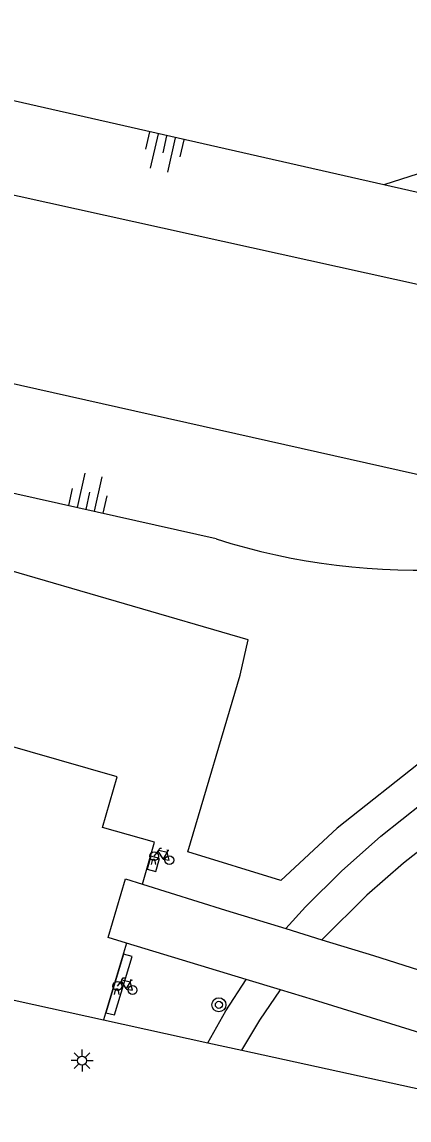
# Model space of a CAD drawing. Extents: x 124000 to 128010, y 398999 to 403000.
# Drawn here: x 127853.6 to 127875.5, y 399319.9 to 399382.2 of the extents above; entities that cross this region are included whole.
import ezdxf

# ---------------------------------------------------------------- set-up
doc = ezdxf.new("R2010")
doc.units = 0
for name, color, linetype in [('gg-knt-BGT kruinlijn', 7, 'Continuous'), ('gg-knt-onverhard', 7, 'Continuous'), ('gg-knt-verharding', 7, 'Continuous'), ('gg-kntw-beschoeiing', 7, 'Continuous'), ('gt-grn-groengrens', 7, 'Continuous'), ('gt-symb-boom', 7, 'Continuous'), ('gt-symb-fietsenrek', 7, 'Continuous'), ('gt-symb-lichtmast', 7, 'Continuous'), ('gt-symb-talud symbool', 7, 'Continuous')]:
    doc.layers.add(name, color=color, linetype=linetype)

# ---------------------------------------------------------------- blocks, each defined once
blk = doc.blocks.new('gt0-TALUD_1')
at = {"layer": 'gt-symb-talud symbool'}
for p, q in [((-1, -1), (-1, 0)), ((-0.5, -2), (-0.5, 0)), ((0, -1), (0, 0)), ((0.5, -2), (0.5, 0)), ((1, -1), (1, 0))]:
    blk.add_line(p, q, dxfattribs=at)
blk = doc.blocks.new('gt0-BOOM')
at = {"layer": 'gt-symb-boom'}
for radius in [0.4, 0.2]:
    blk.add_circle((0, 0), radius, dxfattribs=at)
blk = doc.blocks.new('gt0-LMAST')
at = {"layer": 'gt-symb-lichtmast'}
for p, q in [((-0.182, 0.173), (-0.447, 0.438)), ((-0.005, 0.246), (-0.005, 0.621)), ((0.172, 0.173), (0.437, 0.438)), ((-0.255, -0.004), (-0.63, -0.004)), ((-0.182, -0.181), (-0.447, -0.446)), ((-0.005, -0.254), (-0.005, -0.629)), ((0.437, -0.446), (0.172, -0.181)), ((0.245, -0.004), (0.62, -0.004))]:
    blk.add_line(p, q, dxfattribs=at)
blk.add_circle((-0.005, -0.004), 0.25, dxfattribs=at)
blk = doc.blocks.new('gt0-FREK')
at = {"layer": 'gt-symb-fietsenrek'}
for p, q in [((0.259, 0.762), (0.294, 0.823)), ((0.54, 0.335), (0.259, 0.762)), ((0.294, 0.823), (0.767, 0.714)), ((0.767, 0.714), (0.54, 0.335)), ((0.757, 0.841), (0.866, 0.816)), ((0.767, 0.714), (0.84, 0.822)), ((0.895, 0.252), (0.767, 0.714))]:
    blk.add_line(p, q, dxfattribs=at)
for points in [[(0.036, 0.476), (0.228, 0.708), (0.259, 0.762)], [(0.294, 0.823), (0.36, 0.937), (0.452, 0.935)], [(-0.124, 0), (-0.047, 0.312), (0.053, 0.312), (0.12, 0)], [(0.54, 0.335), (0.555, 0.305), (0.895, 0.252)]]:
    blk.add_lwpolyline(points, dxfattribs=at)
for centre in [(0.036, 0.476), (0.895, 0.252)]:
    blk.add_circle(centre, 0.252, dxfattribs=at)

msp = doc.modelspace()

# ---------------------------------------------------------------- linework, layer by layer
at = {"layer": 'gg-knt-BGT kruinlijn'}
for p, q in [((127874.084, 399372.966), (127765.92, 399397.533)), ((127877.033, 399372.296), (127874.084, 399372.966)), ((127864.579, 399352.889), (127840.752, 399358.234))]:
    msp.add_line(p, q, dxfattribs=at)
msp.add_arc((127875.951, 399388.517), 37.399, 252.29784, 295.05016, dxfattribs=at)
at = {"layer": 'gg-knt-onverhard'}
for points in [[(127860.679, 399334.161), (127861.167, 399334.023), (127861.372, 399334.76), (127860.884, 399334.898), (127860.679, 399334.161)], [(127858.335, 399326.016), (127858.824, 399325.894), (127859.818, 399329.214), (127859.329, 399329.336), (127858.335, 399326.016)]]:
    msp.add_lwpolyline(points, dxfattribs=at)
at = {"layer": 'gg-knt-verharding'}
for p, q in [((127835.14, 399330.66), (127858.193, 399325.611)), ((127868.529, 399330.785), (127870.577, 399330.157)), ((127859.499, 399329.969), (127858.193, 399325.611)), ((127866.292, 399327.902), (127859.499, 399329.969)), ((127868.236, 399327.31), (127866.292, 399327.902)), ((127858.193, 399325.611), (127864.119, 399324.312)), ((127864.119, 399324.312), (127866.044, 399323.89)), ((127866.044, 399323.89), (127890.659, 399318.496))]:
    msp.add_line(p, q, dxfattribs=at)
for points in [[(127858.964, 399339.392), (127839.222, 399345.066), (127837.985, 399340.67)], [(127860.399, 399333.302), (127861.081, 399335.686), (127858.14, 399336.528), (127858.964, 399339.392)], [(127859.499, 399329.969), (127858.462, 399330.285), (127859.438, 399333.602), (127860.399, 399333.302)], [(127860.399, 399333.302), (127865.119, 399331.831), (127868.529, 399330.785)], [(127870.577, 399330.157), (127873.497, 399329.262), (127881.16, 399326.823), (127885.897, 399325.14)], [(127890.893, 399319.549), (127885.572, 399321.665), (127877.768, 399324.364), (127870.097, 399326.744), (127868.236, 399327.31)]]:
    msp.add_lwpolyline(points, dxfattribs=at)
at = {"layer": 'gg-kntw-beschoeiing'}
for points in [[(127884.629, 399365.405), (127761.175, 399392.696), (127758.458, 399391.415), (127755.128, 399392.048)], [(127751.599, 399386.601), (127754.784, 399385.899), (127755.725, 399383.565), (127877.73, 399356.166), (127886.928, 399357.6), (127892.9, 399359.236)]]:
    msp.add_lwpolyline(points, dxfattribs=at)
at = {"layer": 'gt-grn-groengrens'}
for points in [[(127899, 399384.17), (127906.337, 399382.486), (127904.015, 399370.95), (127890.496, 399374.148), (127881.233, 399375.254), (127874.084, 399372.966)], [(127901.013, 399349.586), (127896.074, 399349.168), (127894.199, 399348.772), (127887.909, 399346.651), (127881.307, 399343.683), (127876.412, 399340.419), (127871.442, 399336.487), (127868.252, 399333.519), (127862.986, 399335.151), (127865.953, 399345.167), (127866.398, 399347.17), (127852.379, 399351.251), (127839.843, 399354.961), (127836.373, 399343.14), (127825.577, 399346.147), (127821.03, 399347.245)], [(127868.529, 399330.785), (127869.655, 399332.018), (127871.681, 399334.054), (127873.914, 399336.038), (127876.293, 399337.912), (127878.786, 399339.655), (127881.416, 399341.283), (127883.742, 399342.424), (127886.54, 399343.48), (127891.491, 399345.068), (127898.076, 399347.035), (127900.534, 399347.216)], [(127879.81, 399337.925), (127879.704, 399337.832), (127877.396, 399336.212), (127875.204, 399334.494), (127873.131, 399332.677), (127870.577, 399330.157)], [(127864.119, 399324.312), (127865.126, 399326.118), (127866.292, 399327.902)], [(127866.044, 399323.89), (127867.057, 399325.603), (127868.236, 399327.31)]]:
    msp.add_lwpolyline(points, dxfattribs=at)

# ---------------------------------------------------------------- block references
at = {"layer": 'gt-symb-boom'}
msp.add_blockref('gt0-BOOM', (127864.737, 399326.465), dxfattribs=at)
at = {"layer": 'gt-symb-fietsenrek'}
for p in [(127861.032, 399334.418), (127858.948, 399327.052)]:
    msp.add_blockref('gt0-FREK', p, dxfattribs=at)
at = {"layer": 'gt-symb-lichtmast'}
msp.add_blockref('gt0-LMAST', (127856.984, 399323.305), dxfattribs=at)
at = {"layer": 'gt-symb-talud symbool'}
for p, xscale, yscale, rotation in [((127861.794, 399375.75), 0.9997329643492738, 0.9997329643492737, -12.771242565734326), ((127857.185, 399354.563), 0.9996159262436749, 0.9996159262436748, 167.52092819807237)]:
    msp.add_blockref('gt0-TALUD_1', p, dxfattribs=dict(at, xscale=xscale, yscale=yscale, rotation=rotation))

doc.saveas('drawing.dxf')
